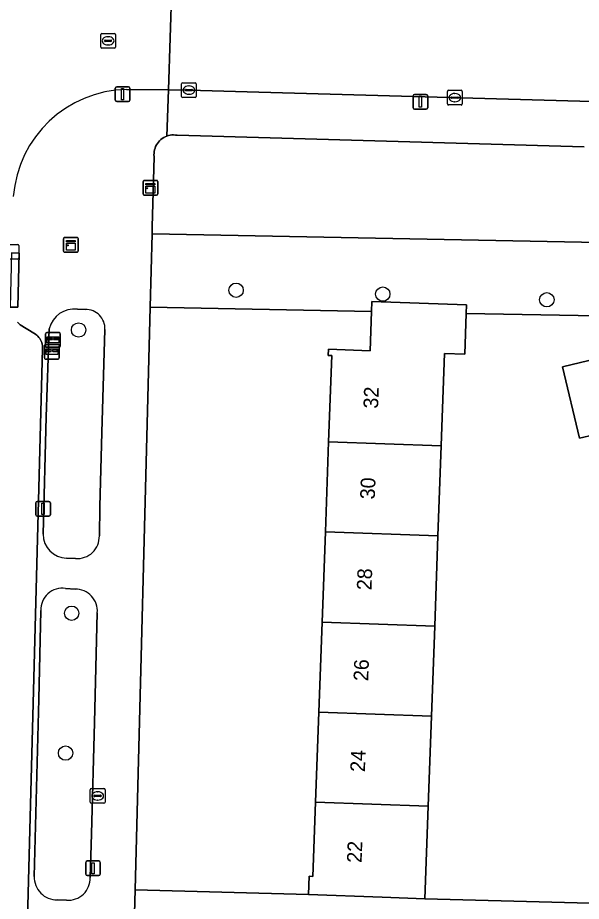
# Model space of a CAD drawing. Extents: x 162026 to 163502, y 387295 to 388169.
# Drawn here: x 162901 to 162939.3, y 387704.1 to 387764.2 of the extents above; entities that cross this region are included whole.
import ezdxf

# ---------------------------------------------------------------- set-up
doc = ezdxf.new("R2010")
doc.units = 0
for name, color, linetype in [('IMGEO_Boom', 7, 'Continuous'), ('IMGEO_Brievenbus', 7, 'Continuous'), ('IMGEO_Erf', 7, 'Continuous'), ('IMGEO_Groenvoorziening', 7, 'Continuous'), ('IMGEO_Kast', 7, 'Continuous'), ('IMGEO_Kolk', 7, 'Continuous'), ('IMGEO_Lichtmast', 7, 'Continuous'), ('IMGEO_Pand', 7, 'Continuous'), ('IMGEO_Pand_nummerreeks', 7, 'Continuous'), ('IMGEO_Parkeervlak_open', 7, 'Continuous'), ('IMGEO_Rijbaan_lokaal_open', 7, 'Continuous'), ('IMGEO_Rioolput', 7, 'Continuous'), ('IMGEO_Voetpad_open', 7, 'Continuous')]:
    doc.layers.add(name, color=color, linetype=linetype)

msp = doc.modelspace()

# ---------------------------------------------------------------- linework, layer by layer
at = {"layer": 'IMGEO_Boom'}
for centre in [(162915.821, 387745.684), (162925.801, 387745.42), (162936.961, 387745.034), (162905.105, 387742.981), (162904.63, 387723.718), (162904.216, 387714.208)]:
    msp.add_circle(centre, 0.489, dxfattribs=at)
at = {"layer": 'IMGEO_Brievenbus'}
for p, q in [((162902.935, 387742.802), (162903.776, 387742.802)), ((162903.776, 387742.802), (162902.935, 387742.802)), ((162902.86, 387741.877), (162902.86, 387742.718)), ((162902.86, 387742.718), (162902.86, 387741.877)), ((162903.304, 387742.409), (162903.027, 387742.409)), ((162903.027, 387742.325), (162903.304, 387742.325)), ((162903.696, 387742.409), (162903.419, 387742.409)), ((162903.419, 387742.325), (162903.696, 387742.325)), ((162903.86, 387742.727), (162903.86, 387741.886)), ((162903.86, 387741.886), (162903.86, 387742.727)), ((162902.786, 387741.077), (162902.786, 387741.918)), ((162902.786, 387741.918), (162902.786, 387741.077)), ((162902.861, 387742.002), (162903.702, 387742.002)), ((162903.702, 387742.002), (162902.861, 387742.002)), ((162903.785, 387741.802), (162902.944, 387741.802)), ((162902.944, 387741.802), (162903.785, 387741.802)), ((162903.23, 387741.609), (162902.953, 387741.609)), ((162903.622, 387741.609), (162903.345, 387741.609)), ((162903.786, 387741.927), (162903.786, 387741.086)), ((162903.786, 387741.086), (162903.786, 387741.927)), ((162903.711, 387741.002), (162902.87, 387741.002)), ((162902.87, 387741.002), (162903.711, 387741.002)), ((162902.953, 387741.525), (162903.23, 387741.525)), ((162903.345, 387741.525), (162903.622, 387741.525))]:
    msp.add_line(p, q, dxfattribs=at)
for points in [[(162902.961, 387742.509), (162903.768, 387742.509), (162903.768, 387742.104), (162902.961, 387742.104), (162902.961, 387742.509)], [(162902.887, 387741.709), (162903.694, 387741.709), (162903.694, 387741.304), (162902.887, 387741.304), (162902.887, 387741.709)]]:
    msp.add_lwpolyline(points, dxfattribs=at)
for centre, radius, start, end in [((162902.938, 387742.724), 0.0779, 92.4484, 184.28452), ((162902.938, 387742.724), 0.0779, 92.4484, 184.28452), ((162903.782, 387742.724), 0.0779, 2.4484, 94.28452), ((162903.782, 387742.724), 0.0779, 2.4484, 94.28452), ((162903.057, 387742.367), 0.0519, 125.8089, 234.1911), ((162903.273, 387742.367), 0.0519, 305.8089, 54.1911), ((162903.45, 387742.367), 0.0519, 125.8089, 234.1911), ((162903.666, 387742.367), 0.0519, 305.8089, 54.1911), ((162902.864, 387741.924), 0.0779, 92.4484, 184.28452), ((162902.864, 387741.924), 0.0779, 92.4484, 184.28452), ((162902.938, 387741.88), 0.0779, 182.4484, 274.28452), ((162902.938, 387741.88), 0.0779, 182.4484, 274.28452), ((162902.983, 387741.567), 0.0519, 125.8089, 234.1911), ((162903.199, 387741.567), 0.0519, 305.8089, 54.1911), ((162903.376, 387741.567), 0.0519, 125.8089, 234.1911), ((162903.592, 387741.567), 0.0519, 305.8089, 54.1911), ((162903.708, 387741.924), 0.0779, 2.4484, 94.28452), ((162903.708, 387741.924), 0.0779, 2.4484, 94.28452), ((162903.782, 387741.88), 0.0779, 272.4484, 4.28452), ((162903.782, 387741.88), 0.0779, 272.4484, 4.28452), ((162902.864, 387741.08), 0.0779, 182.4484, 274.28452), ((162902.864, 387741.08), 0.0779, 182.4484, 274.28452), ((162903.708, 387741.08), 0.0779, 272.4484, 4.28452), ((162903.708, 387741.08), 0.0779, 272.4484, 4.28452)]:
    msp.add_arc(centre, radius, start, end, dxfattribs=at)
at = {"layer": 'IMGEO_Erf'}
msp.add_lwpolyline([(162921.892, 387729.25), (162922.115, 387735.378), (162922.327, 387741.236), (162922.085, 387741.244), (162922.101, 387741.666), (162924.931, 387741.563), (162925.028, 387744.237), (162909.975, 387744.531), (162908.947, 387704.9), (162920.755, 387704.594), (162920.8, 387705.834), (162921.043, 387705.826), (162921.226, 387710.866), (162921.448, 387716.994), (162921.67, 387723.122)], close=True, dxfattribs=at)
for points in [[(162940.372, 387743.937), (162931.483, 387744.111), (162931.383, 387741.33), (162930.003, 387741.38), (162929.822, 387736.384), (162929.776, 387735.102), (162929.553, 387728.974), (162929.331, 387722.847), (162929.109, 387716.718), (162928.887, 387710.59), (162928.659, 387704.308), (162946.808, 387703.811)], [(162942.102, 387736.31), (162939.183, 387735.615), (162938.024, 387740.478), (162940.943, 387741.174)]]:
    msp.add_lwpolyline(points, dxfattribs=at)
at = {"layer": 'IMGEO_Groenvoorziening'}
for points in [[(162939.51, 387755.425), (162911.805, 387756.221), (162911.688, 387756.238), (162911.57, 387756.245), (162911.452, 387756.241), (162911.334, 387756.226), (162911.219, 387756.202), (162911.106, 387756.166), (162910.997, 387756.121), (162910.892, 387756.067), (162910.792, 387756.003), (162910.699, 387755.93), (162910.612, 387755.85), (162910.533, 387755.762), (162910.462, 387755.667), (162910.4, 387755.567), (162910.347, 387755.461), (162910.304, 387755.351), (162910.271, 387755.238), (162910.248, 387755.122), (162910.235, 387755.004), (162910.233, 387754.886), (162910.242, 387754.768), (162910.244, 387754.749), (162910.119, 387750), (162910.107, 387749.529), (162940.492, 387748.936)], [(162905.562, 387744.367), (162905.02, 387744.393)], [(162903.11, 387743.065), (162902.904, 387737.074), (162902.69, 387729.103)], [(162906.691, 387736.004), (162906.892, 387743.011)], [(162906.516, 387728.984), (162906.56, 387730.984), (162906.691, 387736.004)], [(162904.287, 387727.462), (162904.895, 387727.437)], [(162904.864, 387725.361), (162904.212, 387725.403)], [(162902.543, 387723.893), (162902.402, 387717.88), (162902.084, 387705.824)], [(162906.179, 387716.287), (162906.374, 387723.738)], [(162905.888, 387705.748), (162905.977, 387708.728), (162906.179, 387716.287)], [(162903.654, 387704.226), (162904.287, 387704.208)]]:
    msp.add_lwpolyline(points, dxfattribs=at)
msp.add_lwpolyline([(162940.492, 387748.936), (162910.107, 387749.529), (162909.975, 387744.531), (162925.028, 387744.237), (162925.053, 387744.918), (162931.505, 387744.684), (162931.483, 387744.111), (162940.372, 387743.937)], close=True, dxfattribs=at)
for centre, radius, start, end in [((162904.815, 387742.651), 1.754, 83.28135, 166.33949), ((162905.609, 387743.083), 1.285, 356.80487, 92.08593), ((162904.314, 387729.085), 1.624, 179.37896, 269.064), ((162905.011, 387728.938), 1.505, 265.56623, 1.75756), ((162904, 387723.96), 1.459, 81.64405, 182.62934), ((162904.896, 387723.877), 1.484, 354.62864, 91.2401), ((162903.632, 387705.775), 1.549, 178.18391, 270.80331), ((162904.406, 387705.686), 1.483, 265.38078, 2.39407)]:
    msp.add_arc(centre, radius, start, end, dxfattribs=at)
at = {"layer": 'IMGEO_Kast'}
for p, q in [((162909.489, 387752.229), (162909.489, 387753.07)), ((162909.489, 387753.07), (162909.489, 387752.229)), ((162909.564, 387753.154), (162910.405, 387753.154)), ((162910.405, 387753.154), (162909.564, 387753.154)), ((162910.489, 387753.079), (162910.489, 387752.238)), ((162910.489, 387752.238), (162910.489, 387753.079)), ((162910.414, 387752.154), (162909.573, 387752.154)), ((162909.573, 387752.154), (162910.414, 387752.154)), ((162904.079, 387748.348), (162904.079, 387749.189)), ((162904.079, 387749.189), (162904.079, 387748.348)), ((162904.154, 387749.273), (162904.995, 387749.273)), ((162904.995, 387749.273), (162904.154, 387749.273)), ((162905.079, 387749.198), (162905.079, 387748.357)), ((162905.079, 387748.357), (162905.079, 387749.198)), ((162905.004, 387748.273), (162904.163, 387748.273)), ((162904.163, 387748.273), (162905.004, 387748.273))]:
    msp.add_line(p, q, dxfattribs=at)
for points in [[(162909.684, 387752.944), (162910.284, 387752.944), (162910.284, 387752.859), (162909.684, 387752.859), (162909.684, 387752.944)], [(162909.684, 387752.769), (162910.284, 387752.769), (162910.284, 387752.28), (162909.684, 387752.28), (162909.684, 387752.769)], [(162904.274, 387749.063), (162904.874, 387749.063), (162904.874, 387748.978), (162904.274, 387748.978), (162904.274, 387749.063)], [(162904.274, 387748.888), (162904.874, 387748.888), (162904.874, 387748.399), (162904.274, 387748.399), (162904.274, 387748.888)]]:
    msp.add_lwpolyline(points, dxfattribs=at)
for centre in [(162909.768, 387752.618), (162904.358, 387748.737)]:
    msp.add_circle(centre, 0.0377, dxfattribs=at)
for centre, start, end in [((162909.567, 387753.076), 92.4484, 184.28452), ((162909.567, 387753.076), 92.4484, 184.28452), ((162910.411, 387753.076), 2.4484, 94.28452), ((162910.411, 387753.076), 2.4484, 94.28452), ((162909.567, 387752.232), 182.4484, 274.28452), ((162909.567, 387752.232), 182.4484, 274.28452), ((162910.411, 387752.232), 272.4484, 4.28452), ((162910.411, 387752.232), 272.4484, 4.28452), ((162904.157, 387749.195), 92.4484, 184.28452), ((162904.157, 387749.195), 92.4484, 184.28452), ((162905.001, 387749.195), 2.4484, 94.28452), ((162905.001, 387749.195), 2.4484, 94.28452), ((162904.157, 387748.351), 182.4484, 274.28452), ((162904.157, 387748.351), 182.4484, 274.28452), ((162905.001, 387748.351), 272.4484, 4.28452), ((162905.001, 387748.351), 272.4484, 4.28452)]:
    msp.add_arc(centre, 0.0779, start, end, dxfattribs=at)
at = {"layer": 'IMGEO_Kolk'}
for p, q in [((162912.11, 387758.866), (162912.11, 387759.718)), ((162912.185, 387759.792), (162913.037, 387759.792)), ((162913.111, 387759.718), (162913.111, 387758.866)), ((162912.369, 387759.286), (162912.369, 387759.298)), ((162912.807, 387759.249), (162912.409, 387759.249)), ((162912.412, 387759.335), (162912.81, 387759.335)), ((162912.621, 387759.012), (162912.596, 387759.012)), ((162912.598, 387759.572), (162912.623, 387759.572)), ((162912.853, 387759.298), (162912.853, 387759.286)), ((162930.199, 387758.353), (162930.199, 387759.205)), ((162930.274, 387759.279), (162931.126, 387759.279)), ((162930.687, 387759.059), (162930.712, 387759.059)), ((162931.2, 387759.205), (162931.2, 387758.353)), ((162913.037, 387758.792), (162912.185, 387758.792)), ((162930.458, 387758.773), (162930.458, 387758.785)), ((162930.896, 387758.736), (162930.498, 387758.736)), ((162930.501, 387758.822), (162930.899, 387758.822)), ((162930.71, 387758.499), (162930.685, 387758.499)), ((162930.942, 387758.785), (162930.942, 387758.773)), ((162931.126, 387758.279), (162930.274, 387758.279)), ((162900.115, 387748.803), (162900.967, 387748.803)), ((162901.041, 387748.729), (162901.041, 387747.877)), ((162900.967, 387747.803), (162900.115, 387747.803))]:
    msp.add_line(p, q, dxfattribs=at)
for points in [[(162912.11, 387758.866), (162912.11, 387759.718)], [(162912.185, 387759.792), (162913.037, 387759.792)], [(162913.111, 387759.718), (162913.111, 387758.866)], [(162930.199, 387758.353), (162930.199, 387759.205)], [(162930.274, 387759.279), (162931.126, 387759.279)], [(162931.2, 387759.205), (162931.2, 387758.353)], [(162913.037, 387758.792), (162912.185, 387758.792)], [(162931.126, 387758.279), (162930.274, 387758.279)], [(162900.115, 387748.803), (162900.967, 387748.803)], [(162901.041, 387748.729), (162901.041, 387747.877)], [(162900.967, 387747.803), (162900.115, 387747.803)]]:
    msp.add_lwpolyline(points, dxfattribs=at)
for centre, radius, start, end in [((162912.187, 387759.716), 0.0765, 91.55205, 178.44795), ((162912.187, 387759.716), 0.0765, 91.55205, 178.44795), ((162913.035, 387759.716), 0.0765, 1.55205, 88.44795), ((162913.035, 387759.716), 0.0765, 1.55205, 88.44795), ((162912.409, 387759.295), 0.0403, 85.87752, 175.75265), ((162912.406, 387759.285), 0.0366, 178.93798, 274.71019), ((162912.81, 387759.292), 0.043, 264.86636, 352.45326), ((162912.814, 387759.297), 0.0386, 1.73085, 96.63898), ((162930.276, 387759.203), 0.0765, 91.55205, 178.44795), ((162930.276, 387759.203), 0.0765, 91.55205, 178.44795), ((162931.124, 387759.203), 0.0765, 1.55205, 88.44795), ((162931.124, 387759.203), 0.0765, 1.55205, 88.44795), ((162912.187, 387758.868), 0.0765, 181.55205, 268.44795), ((162912.187, 387758.868), 0.0765, 181.55205, 268.44795), ((162913.035, 387758.868), 0.0765, 271.55205, 358.44795), ((162913.035, 387758.868), 0.0765, 271.55205, 358.44795), ((162930.498, 387758.782), 0.0403, 85.87752, 175.75265), ((162930.495, 387758.772), 0.0366, 178.93798, 274.71019), ((162930.899, 387758.779), 0.043, 264.86636, 352.45326), ((162930.903, 387758.784), 0.0386, 1.73085, 96.63898), ((162930.276, 387758.355), 0.0765, 181.55205, 268.44795), ((162930.276, 387758.355), 0.0765, 181.55205, 268.44795), ((162931.124, 387758.355), 0.0765, 271.55205, 358.44795), ((162931.124, 387758.355), 0.0765, 271.55205, 358.44795), ((162900.965, 387748.727), 0.0765, 1.55205, 88.44795), ((162900.965, 387748.727), 0.0765, 1.55205, 88.44795), ((162900.965, 387747.879), 0.0765, 271.55205, 358.44795), ((162900.965, 387747.879), 0.0765, 271.55205, 358.44795)]:
    msp.add_arc(centre, radius, start, end, dxfattribs=at)
for centre, major_axis, ratio, start_param, end_param in [((162912.597, 387759.292), (-0.387, 0.002), 0.722429, 4.712389, 7.853982), ((162912.622, 387759.292), (-0.39, 0.002), 0.717154, 1.570796, 4.712389), ((162930.686, 387758.779), (-0.387, 0.002), 0.722429, 4.712389, 7.853982), ((162930.711, 387758.779), (-0.39, 0.002), 0.717154, 1.570796, 4.712389)]:
    msp.add_ellipse(centre, major_axis=major_axis, ratio=ratio, start_param=start_param, end_param=end_param, dxfattribs=at)
at = {"layer": 'IMGEO_Lichtmast'}
for p, q in [((162907.6, 387758.615), (162907.6, 387759.415)), ((162907.6, 387759.415), (162907.6, 387758.615)), ((162907.7, 387759.515), (162908.49, 387759.515)), ((162908.49, 387759.515), (162907.7, 387759.515)), ((162908.59, 387759.415), (162908.59, 387758.615)), ((162908.59, 387758.615), (162908.59, 387759.415)), ((162908.49, 387758.515), (162907.7, 387758.515)), ((162907.7, 387758.515), (162908.49, 387758.515)), ((162927.865, 387758.097), (162927.865, 387758.897)), ((162927.865, 387758.897), (162927.865, 387758.097)), ((162927.965, 387758.997), (162928.755, 387758.997)), ((162928.755, 387758.997), (162927.965, 387758.997)), ((162928.855, 387758.897), (162928.855, 387758.097)), ((162928.855, 387758.097), (162928.855, 387758.897)), ((162928.755, 387757.997), (162927.965, 387757.997)), ((162927.965, 387757.997), (162928.755, 387757.997)), ((162902.194, 387730.417), (162902.194, 387731.217)), ((162902.194, 387731.217), (162902.194, 387730.417)), ((162902.294, 387731.317), (162903.084, 387731.317)), ((162903.084, 387731.317), (162902.294, 387731.317)), ((162903.184, 387731.217), (162903.184, 387730.417)), ((162903.184, 387730.417), (162903.184, 387731.217)), ((162903.084, 387730.317), (162902.294, 387730.317)), ((162902.294, 387730.317), (162903.084, 387730.317)), ((162905.589, 387705.975), (162905.589, 387706.775)), ((162905.589, 387706.775), (162905.589, 387705.975)), ((162905.689, 387706.875), (162906.479, 387706.875)), ((162906.479, 387706.875), (162905.689, 387706.875)), ((162906.579, 387706.775), (162906.579, 387705.975)), ((162906.579, 387705.975), (162906.579, 387706.775)), ((162906.479, 387705.875), (162905.689, 387705.875)), ((162905.689, 387705.875), (162906.479, 387705.875))]:
    msp.add_line(p, q, dxfattribs=at)
for points in [[(162908.02, 387759.39), (162908.17, 387759.39), (162908.17, 387758.64), (162908.02, 387758.64), (162908.02, 387759.39)], [(162928.285, 387758.872), (162928.435, 387758.872), (162928.435, 387758.122), (162928.285, 387758.122), (162928.285, 387758.872)], [(162902.614, 387731.192), (162902.764, 387731.192), (162902.764, 387730.442), (162902.614, 387730.442), (162902.614, 387731.192)], [(162906.009, 387706.75), (162906.159, 387706.75), (162906.159, 387706), (162906.009, 387706), (162906.009, 387706.75)]]:
    msp.add_lwpolyline(points, dxfattribs=at)
for centre, start, end in [((162907.7, 387759.415), 90, 180), ((162907.7, 387759.415), 90, 180), ((162908.49, 387759.415), 0, 90), ((162908.49, 387759.415), 360, 90), ((162907.7, 387758.615), 180, 270), ((162907.7, 387758.615), 180, 270), ((162908.49, 387758.615), 270, 0), ((162908.49, 387758.615), 270, 0), ((162927.965, 387758.897), 90, 180), ((162927.965, 387758.897), 90, 180), ((162928.755, 387758.897), 0, 90), ((162928.755, 387758.897), 360, 90), ((162927.965, 387758.097), 180, 270), ((162927.965, 387758.097), 180, 270), ((162928.755, 387758.097), 270, 0), ((162928.755, 387758.097), 270, 0), ((162902.294, 387731.217), 90, 180), ((162902.294, 387731.217), 90, 180), ((162903.084, 387731.217), 0, 90), ((162903.084, 387731.217), 360, 90), ((162902.294, 387730.417), 180, 270), ((162902.294, 387730.417), 180, 270), ((162903.084, 387730.417), 270, 0), ((162903.084, 387730.417), 270, 0), ((162905.689, 387706.775), 90, 180), ((162905.689, 387706.775), 90, 180), ((162906.479, 387706.775), 0, 90), ((162906.479, 387706.775), 360, 90), ((162905.689, 387705.975), 180, 270), ((162905.689, 387705.975), 180, 270), ((162906.479, 387705.975), 270, 0), ((162906.479, 387705.975), 270, 0)]:
    msp.add_arc(centre, 0.1, start, end, dxfattribs=at)
at = {"layer": 'IMGEO_Pand'}
for points in [[(162930.003, 387741.38), (162931.383, 387741.33), (162931.483, 387744.111), (162931.505, 387744.684), (162925.053, 387744.918), (162925.028, 387744.237), (162924.931, 387741.563), (162922.101, 387741.666), (162922.085, 387741.244), (162922.327, 387741.236), (162922.115, 387735.378), (162929.776, 387735.102), (162929.822, 387736.384)], [(162940.943, 387741.174), (162938.024, 387740.478), (162939.183, 387735.615), (162942.102, 387736.31)], [(162922.115, 387735.378), (162921.892, 387729.25), (162929.553, 387728.974), (162929.776, 387735.102)], [(162929.331, 387722.847), (162929.553, 387728.974), (162921.892, 387729.25), (162921.67, 387723.122)], [(162929.109, 387716.718), (162929.331, 387722.847), (162921.67, 387723.122), (162921.448, 387716.994)], [(162921.448, 387716.994), (162921.226, 387710.866), (162928.887, 387710.59), (162929.109, 387716.718)], [(162921.226, 387710.866), (162921.043, 387705.826), (162920.8, 387705.834), (162920.755, 387704.594), (162925.752, 387704.413), (162928.659, 387704.308), (162928.887, 387710.59)]]:
    msp.add_lwpolyline(points, close=True, dxfattribs=at)
at = {"layer": 'IMGEO_Parkeervlak_open'}
msp.add_lwpolyline([(162900.942, 387677.572), (162901.64, 387703.793), (162902.65, 387741.726), (162902.65, 387741.827), (162902.641, 387741.927), (162902.623, 387742.026), (162902.596, 387742.122), (162902.561, 387742.217), (162902.517, 387742.307), (162902.466, 387742.394), (162902.407, 387742.475), (162902.34, 387742.551), (162902.268, 387742.62), (162902.189, 387742.683), (162902.106, 387742.739), (162902.048, 387742.771), (162901.124, 387743.335), (162901.082, 387743.375), (162900.95, 387743.513)], dxfattribs=at)
at = {"layer": 'IMGEO_Rijbaan_lokaal_open'}
for points in [[(162908.363, 387759.333), (162911.219, 387759.305), (162911.453, 387766.405)], [(162911.453, 387766.405), (162911.219, 387759.305), (162912.611, 387759.292), (162917.363, 387759.156), (162965.903, 387757.782), (162967.991, 387757.95), (162970.572, 387758.219), (162972.903, 387758.666), (162986.972, 387761.962), (162992.579, 387763.276), (162993.011, 387763.383), (162996.761, 387764.258)]]:
    msp.add_lwpolyline(points, dxfattribs=at)
msp.add_arc((162908.523, 387751.452), 7.883, 91.16383, 175.55296, dxfattribs=at)
at = {"layer": 'IMGEO_Rioolput'}
for p, q in [((162906.611, 387762.219), (162906.611, 387763.071)), ((162906.686, 387763.145), (162907.538, 387763.145)), ((162906.87, 387762.639), (162906.87, 387762.651)), ((162906.913, 387762.688), (162907.311, 387762.688)), ((162907.099, 387762.925), (162907.124, 387762.925)), ((162907.354, 387762.651), (162907.354, 387762.639)), ((162907.612, 387763.071), (162907.612, 387762.219)), ((162907.538, 387762.145), (162906.686, 387762.145)), ((162907.308, 387762.602), (162906.91, 387762.602)), ((162907.122, 387762.365), (162907.097, 387762.365)), ((162905.901, 387710.868), (162905.901, 387711.72)), ((162905.976, 387711.794), (162906.828, 387711.794)), ((162906.389, 387711.574), (162906.414, 387711.574)), ((162906.902, 387711.72), (162906.902, 387710.868)), ((162906.16, 387711.288), (162906.16, 387711.3)), ((162906.598, 387711.251), (162906.2, 387711.251)), ((162906.203, 387711.337), (162906.601, 387711.337)), ((162906.412, 387711.014), (162906.387, 387711.014)), ((162906.644, 387711.3), (162906.644, 387711.288)), ((162906.828, 387710.794), (162905.976, 387710.794))]:
    msp.add_line(p, q, dxfattribs=at)
for points in [[(162906.611, 387762.219), (162906.611, 387763.071)], [(162906.686, 387763.145), (162907.538, 387763.145)], [(162907.612, 387763.071), (162907.612, 387762.219)], [(162907.538, 387762.145), (162906.686, 387762.145)], [(162905.901, 387710.868), (162905.901, 387711.72)], [(162905.976, 387711.794), (162906.828, 387711.794)], [(162906.902, 387711.72), (162906.902, 387710.868)], [(162906.828, 387710.794), (162905.976, 387710.794)]]:
    msp.add_lwpolyline(points, dxfattribs=at)
for centre, radius, start, end in [((162906.688, 387763.069), 0.0765, 91.55205, 178.44795), ((162906.688, 387763.069), 0.0765, 91.55205, 178.44795), ((162906.91, 387762.648), 0.0403, 85.87752, 175.75265), ((162906.907, 387762.638), 0.0366, 178.93798, 274.71019), ((162907.311, 387762.645), 0.043, 264.86636, 352.45326), ((162907.315, 387762.65), 0.0386, 1.73085, 96.63898), ((162907.536, 387763.069), 0.0765, 1.55205, 88.44795), ((162907.536, 387763.069), 0.0765, 1.55205, 88.44795), ((162906.688, 387762.221), 0.0765, 181.55205, 268.44795), ((162906.688, 387762.221), 0.0765, 181.55205, 268.44795), ((162907.536, 387762.221), 0.0765, 271.55205, 358.44795), ((162907.536, 387762.221), 0.0765, 271.55205, 358.44795), ((162905.978, 387711.718), 0.0765, 91.55205, 178.44795), ((162905.978, 387711.718), 0.0765, 91.55205, 178.44795), ((162906.826, 387711.718), 0.0765, 1.55205, 88.44795), ((162906.826, 387711.718), 0.0765, 1.55205, 88.44795), ((162906.2, 387711.297), 0.0403, 85.87752, 175.75265), ((162906.197, 387711.287), 0.0366, 178.93798, 274.71019), ((162906.601, 387711.294), 0.043, 264.86636, 352.45326), ((162906.605, 387711.299), 0.0386, 1.73085, 96.63898), ((162905.978, 387710.87), 0.0765, 181.55205, 268.44795), ((162905.978, 387710.87), 0.0765, 181.55205, 268.44795), ((162906.826, 387710.87), 0.0765, 271.55205, 358.44795), ((162906.826, 387710.87), 0.0765, 271.55205, 358.44795)]:
    msp.add_arc(centre, radius, start, end, dxfattribs=at)
for centre, major_axis, ratio, start_param, end_param in [((162907.098, 387762.645), (-0.387, 0.002), 0.722429, 4.712389, 7.853982), ((162907.123, 387762.645), (-0.39, 0.002), 0.717154, 1.570796, 4.712389), ((162906.388, 387711.294), (-0.387, 0.002), 0.722429, 4.712389, 7.853982), ((162906.413, 387711.294), (-0.39, 0.002), 0.717154, 1.570796, 4.712389)]:
    msp.add_ellipse(centre, major_axis=major_axis, ratio=ratio, start_param=start_param, end_param=end_param, dxfattribs=at)
at = {"layer": 'IMGEO_Voetpad_open'}
for points in [[(162908.905, 387703.299), (162908.947, 387704.9), (162909.975, 387744.531), (162910.107, 387749.529), (162910.119, 387750), (162910.244, 387754.749), (162910.242, 387754.768), (162910.233, 387754.886), (162910.235, 387755.004), (162910.248, 387755.122), (162910.271, 387755.238), (162910.304, 387755.351), (162910.347, 387755.461), (162910.4, 387755.567), (162910.462, 387755.667), (162910.533, 387755.762), (162910.612, 387755.85), (162910.699, 387755.93), (162910.792, 387756.003), (162910.892, 387756.067), (162910.997, 387756.121), (162911.106, 387756.166), (162911.219, 387759.305), (162908.363, 387759.333)], [(162965.903, 387757.782), (162917.363, 387759.156), (162912.611, 387759.292), (162911.219, 387759.305), (162911.106, 387756.166), (162911.219, 387756.202), (162911.334, 387756.226), (162911.452, 387756.241), (162911.57, 387756.245), (162911.688, 387756.238), (162911.805, 387756.221), (162939.51, 387755.425)], [(162900.539, 387748.216), (162901.056, 387748.207), (162900.96, 387744.524), (162900.449, 387744.533)], [(162905.02, 387744.393), (162905.562, 387744.367)], [(162900.95, 387743.513), (162901.082, 387743.375), (162901.124, 387743.335), (162902.048, 387742.771), (162902.106, 387742.739), (162902.189, 387742.683), (162902.268, 387742.62), (162902.34, 387742.551), (162902.407, 387742.475), (162902.466, 387742.394), (162902.517, 387742.307), (162902.561, 387742.217), (162902.596, 387742.122), (162902.623, 387742.026), (162902.641, 387741.927), (162902.65, 387741.827), (162902.65, 387741.726), (162901.64, 387703.793), (162900.942, 387677.572)], [(162902.69, 387729.103), (162902.904, 387737.074), (162903.11, 387743.065)], [(162906.892, 387743.011), (162906.691, 387736.004)], [(162906.691, 387736.004), (162906.56, 387730.984), (162906.516, 387728.984)], [(162904.895, 387727.437), (162904.287, 387727.462)], [(162904.212, 387725.403), (162904.864, 387725.361)], [(162902.084, 387705.824), (162902.402, 387717.88), (162902.543, 387723.893)], [(162906.374, 387723.738), (162906.179, 387716.287)], [(162906.179, 387716.287), (162905.977, 387708.728), (162905.888, 387705.748)], [(162950.272, 387702.223), (162949.725, 387704.51), (162946.808, 387703.811), (162928.659, 387704.308), (162925.752, 387704.413), (162920.755, 387704.594), (162908.947, 387704.9), (162908.905, 387703.299)], [(162904.287, 387704.208), (162903.654, 387704.226)]]:
    msp.add_lwpolyline(points, dxfattribs=at)
msp.add_lwpolyline([(162901.056, 387748.207), (162900.539, 387748.216), (162900.449, 387744.533), (162900.96, 387744.524)], close=True, dxfattribs=at)
for centre, radius, start, end in [((162908.523, 387751.452), 7.883, 91.16383, 175.55296), ((162904.815, 387742.651), 1.754, 83.28135, 166.33949), ((162905.609, 387743.083), 1.285, 356.80487, 92.08593), ((162904.314, 387729.085), 1.624, 179.37896, 269.064), ((162905.011, 387728.938), 1.505, 265.56623, 1.75756), ((162904, 387723.96), 1.459, 81.64405, 182.62934), ((162904.896, 387723.877), 1.484, 354.62864, 91.2401), ((162903.632, 387705.775), 1.549, 178.18391, 270.80331), ((162904.406, 387705.686), 1.483, 265.38078, 2.39407)]:
    msp.add_arc(centre, radius, start, end, dxfattribs=at)

# ---------------------------------------------------------------- texts
at = {"layer": 'IMGEO_Pand_nummerreeks'}
for s, rotation, p in [('32', 87.9261, (162925.478, 387737.621)), ('30', 87.92331, (162925.254, 387731.448)), ('28', 87.92331, (162925.03, 387725.269)), ('26', 87.92331, (162924.806, 387719.088)), ('24', 87.92331, (162924.582, 387712.909)), ('22', 87.92331, (162924.358, 387706.727))]:
    msp.add_text(s, height=1, rotation=rotation, dxfattribs=at).set_placement(p)

doc.saveas('drawing.dxf')
